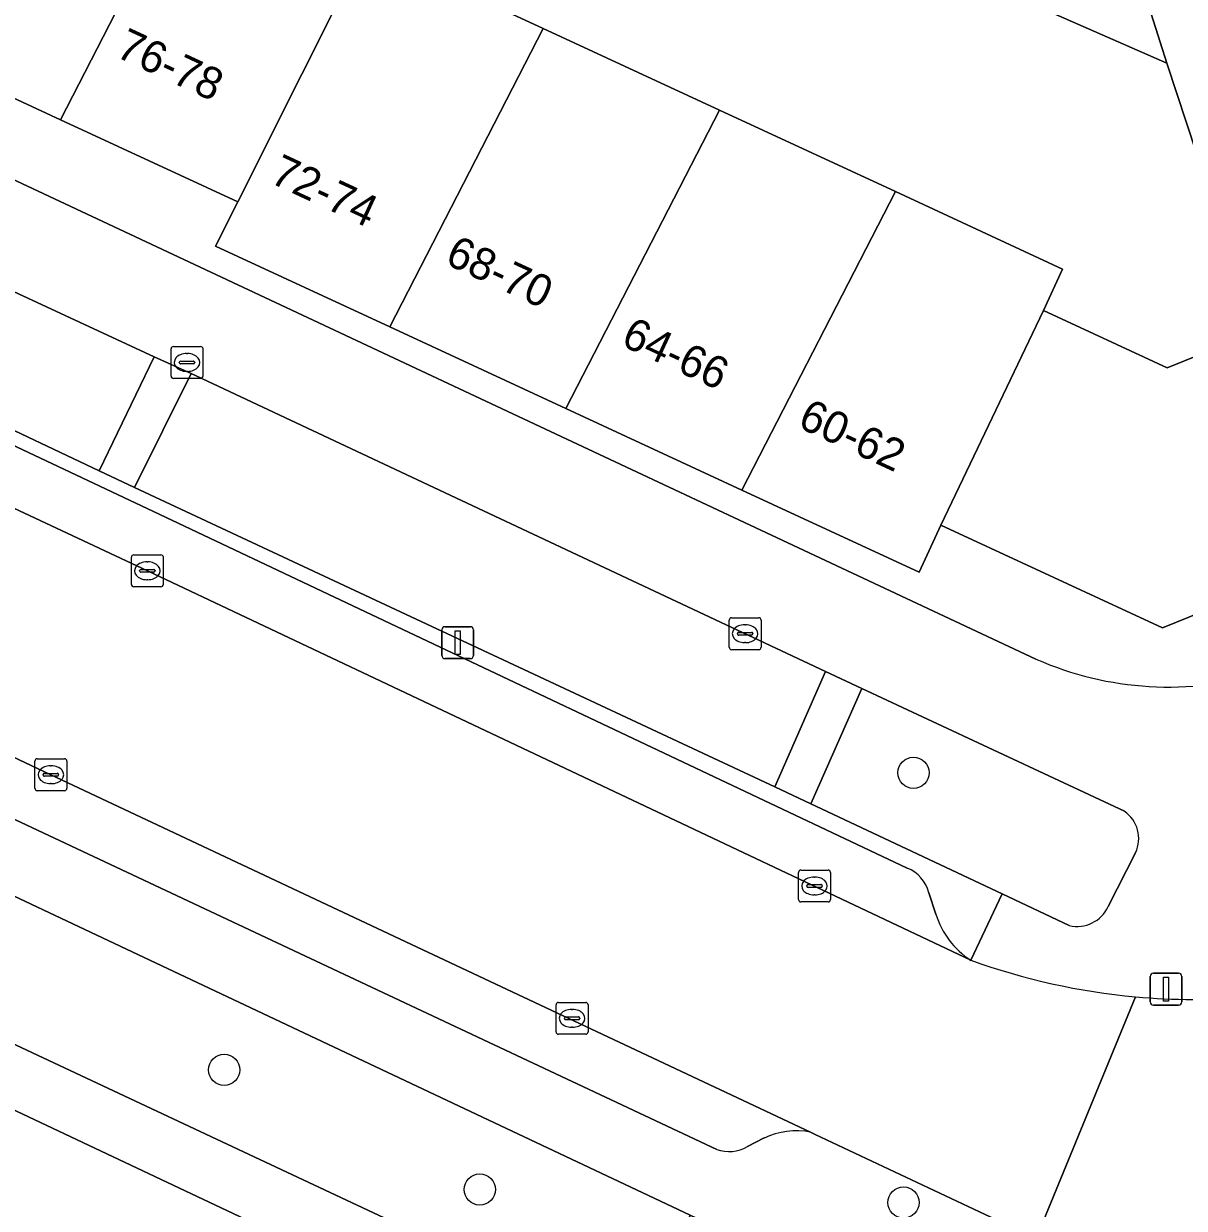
# Model space of a CAD drawing. Extents: x 162989 to 165008, y 383432 to 384338.
# Drawn here: x 163821.75 to 163858.12, y 383958.35 to 383995.47 of the extents above; entities that cross this region are included whole.
import ezdxf

# ---------------------------------------------------------------- set-up
doc = ezdxf.new("R2010")
doc.units = 0
for name, color, linetype in [('IMGEO_Boom', 7, 'Continuous'), ('IMGEO_Erf', 7, 'Continuous'), ('IMGEO_Groenvoorziening', 7, 'Continuous'), ('IMGEO_Kolk', 7, 'Continuous'), ('IMGEO_Lichtmast', 7, 'Continuous'), ('IMGEO_Pand', 7, 'Continuous'), ('IMGEO_Pand_nummerreeks', 7, 'Continuous'), ('IMGEO_Parkeervlak_open', 7, 'Continuous'), ('IMGEO_Rijbaan_lokaal_open', 7, 'Continuous'), ('IMGEO_Voetpad_halfverhard', 7, 'Continuous'), ('IMGEO_Voetpad_open', 7, 'Continuous')]:
    doc.layers.add(name, color=color, linetype=linetype)

msp = doc.modelspace()

# ---------------------------------------------------------------- linework, layer by layer
at = {"layer": 'IMGEO_Boom'}
for centre in [(163849.636, 383971.996), (163828.033, 383962.684), (163836.045, 383958.937), (163849.326, 383958.528)]:
    msp.add_circle(centre, 0.489, dxfattribs=at)
at = {"layer": 'IMGEO_Erf'}
for points in [[(163815.972, 384000), (163813.362, 383994.356), (163815.266, 383993.464), (163853.476, 383975.558)], [(163865.079, 383979.629), (163857.441, 383976.539), (163850.496, 383979.756), (163849.814, 383978.282), (163844.26, 383980.855), (163838.743, 383983.41), (163833.226, 383985.966), (163827.767, 383988.494), (163828.462, 383989.883), (163822.903, 383992.459), (163817.39, 383995.013), (163819.737, 384000)], [(163832.472, 383997.895), (163838.036, 383995.316), (163843.553, 383992.76), (163849.07, 383990.205), (163854.309, 383987.778), (163853.71, 383986.483), (163857.591, 383984.685), (163860.357, 383985.804), (163857.577, 383994.229), (163852.329, 383996.537)]]:
    msp.add_lwpolyline(points, dxfattribs=at)
msp.add_arc((163857.638, 383984.984), 10.304, 246.1749, 287.0351, dxfattribs=at)
at = {"layer": 'IMGEO_Groenvoorziening'}
for points in [[(163812.917, 383986.76), (163824.121, 383981.451), (163825.845, 383985.025), (163814.401, 383990.333)], [(163848.014, 383974.634), (163846.42, 383971.021), (163852.412, 383968.2), (163854.518, 383967.208)], [(163856.245, 383970.79), (163848.014, 383974.634)], [(163855.743, 383967.8), (163856.597, 383969.488)]]:
    msp.add_lwpolyline(points, dxfattribs=at)
for points in [[(163827.002, 383984.508), (163825.221, 383980.929), (163845.287, 383971.551), (163846.883, 383975.165)], [(163842.634, 383958.132), (163811.375, 383972.879), (163809.621, 383969.034), (163840.864, 383954.38)], [(163836.33, 383945.345), (163835.381, 383948.865), (163834.933, 383955.059), (163808.865, 383967.368), (163801.532, 383951.511), (163801.292, 383943.817), (163817.081, 383937.565)]]:
    msp.add_lwpolyline(points, close=True, dxfattribs=at)
for centre, radius, start, end in [((163855.656, 383969.932), 1.04, 334.7184, 55.5385), ((163854.76, 383968.271), 1.09, 257.1788, 334.4069)]:
    msp.add_arc(centre, radius, start, end, dxfattribs=at)
at = {"layer": 'IMGEO_Kolk'}
for p, q in [((163826.444, 383985.352), (163827.296, 383985.352)), ((163826.369, 383984.426), (163826.369, 383985.278)), ((163826.857, 383985.132), (163826.882, 383985.132)), ((163827.37, 383985.278), (163827.37, 383984.426)), ((163826.628, 383984.846), (163826.628, 383984.858)), ((163827.066, 383984.809), (163826.668, 383984.809)), ((163826.671, 383984.895), (163827.069, 383984.895)), ((163827.112, 383984.858), (163827.112, 383984.846)), ((163827.296, 383984.352), (163826.444, 383984.352)), ((163826.88, 383984.572), (163826.855, 383984.572)), ((163825.126, 383977.898), (163825.126, 383978.75)), ((163825.201, 383978.824), (163826.053, 383978.824)), ((163826.127, 383978.75), (163826.127, 383977.898)), ((163825.385, 383978.318), (163825.385, 383978.33)), ((163825.428, 383978.367), (163825.826, 383978.367)), ((163825.614, 383978.604), (163825.639, 383978.604)), ((163825.869, 383978.33), (163825.869, 383978.318)), ((163825.823, 383978.281), (163825.425, 383978.281)), ((163825.637, 383978.044), (163825.612, 383978.044)), ((163826.053, 383977.824), (163825.201, 383977.824)), ((163843.934, 383976.852), (163844.786, 383976.852)), ((163843.859, 383975.926), (163843.859, 383976.778)), ((163844.347, 383976.632), (163844.372, 383976.632)), ((163844.86, 383976.778), (163844.86, 383975.926)), ((163844.118, 383976.346), (163844.118, 383976.358)), ((163844.556, 383976.309), (163844.158, 383976.309)), ((163844.161, 383976.395), (163844.559, 383976.395)), ((163844.37, 383976.072), (163844.345, 383976.072)), ((163844.602, 383976.358), (163844.602, 383976.346)), ((163844.786, 383975.852), (163843.934, 383975.852)), ((163822.103, 383971.508), (163822.103, 383972.36)), ((163822.178, 383972.434), (163823.03, 383972.434)), ((163823.104, 383972.36), (163823.104, 383971.508)), ((163822.591, 383972.214), (163822.616, 383972.214)), ((163822.362, 383971.928), (163822.362, 383971.94)), ((163822.8, 383971.891), (163822.402, 383971.891)), ((163822.405, 383971.977), (163822.803, 383971.977)), ((163822.614, 383971.654), (163822.589, 383971.654)), ((163822.846, 383971.94), (163822.846, 383971.928)), ((163823.03, 383971.434), (163822.178, 383971.434)), ((163846.033, 383968.022), (163846.033, 383968.874)), ((163846.108, 383968.948), (163846.96, 383968.948)), ((163846.521, 383968.728), (163846.546, 383968.728)), ((163847.034, 383968.874), (163847.034, 383968.022)), ((163846.292, 383968.442), (163846.292, 383968.454)), ((163846.73, 383968.405), (163846.332, 383968.405)), ((163846.335, 383968.491), (163846.733, 383968.491)), ((163846.776, 383968.454), (163846.776, 383968.442)), ((163846.96, 383967.948), (163846.108, 383967.948)), ((163846.544, 383968.168), (163846.519, 383968.168)), ((163838.436, 383963.875), (163838.436, 383964.727)), ((163838.511, 383964.801), (163839.363, 383964.801)), ((163838.924, 383964.581), (163838.949, 383964.581)), ((163839.437, 383964.727), (163839.437, 383963.875)), ((163838.695, 383964.295), (163838.695, 383964.307)), ((163839.133, 383964.258), (163838.735, 383964.258)), ((163838.738, 383964.344), (163839.136, 383964.344)), ((163839.179, 383964.307), (163839.179, 383964.295)), ((163838.947, 383964.021), (163838.922, 383964.021)), ((163839.363, 383963.801), (163838.511, 383963.801))]:
    msp.add_line(p, q, dxfattribs=at)
for points in [[(163826.444, 383985.352), (163827.296, 383985.352)], [(163826.369, 383984.426), (163826.369, 383985.278)], [(163827.37, 383985.278), (163827.37, 383984.426)], [(163827.296, 383984.352), (163826.444, 383984.352)], [(163825.126, 383977.898), (163825.126, 383978.75)], [(163825.201, 383978.824), (163826.053, 383978.824)], [(163826.127, 383978.75), (163826.127, 383977.898)], [(163826.053, 383977.824), (163825.201, 383977.824)], [(163843.934, 383976.852), (163844.786, 383976.852)], [(163843.859, 383975.926), (163843.859, 383976.778)], [(163844.86, 383976.778), (163844.86, 383975.926)], [(163844.786, 383975.852), (163843.934, 383975.852)], [(163822.103, 383971.508), (163822.103, 383972.36)], [(163822.178, 383972.434), (163823.03, 383972.434)], [(163823.104, 383972.36), (163823.104, 383971.508)], [(163823.03, 383971.434), (163822.178, 383971.434)], [(163846.033, 383968.022), (163846.033, 383968.874)], [(163846.108, 383968.948), (163846.96, 383968.948)], [(163847.034, 383968.874), (163847.034, 383968.022)], [(163846.96, 383967.948), (163846.108, 383967.948)], [(163838.436, 383963.875), (163838.436, 383964.727)], [(163838.511, 383964.801), (163839.363, 383964.801)], [(163839.437, 383964.727), (163839.437, 383963.875)], [(163839.363, 383963.801), (163838.511, 383963.801)]]:
    msp.add_lwpolyline(points, dxfattribs=at)
for centre, radius, start, end in [((163826.446, 383985.276), 0.0765, 91.552, 178.448), ((163826.446, 383985.276), 0.0765, 91.552, 178.448), ((163827.294, 383985.276), 0.0765, 1.552, 88.448), ((163827.294, 383985.276), 0.0765, 1.552, 88.448), ((163826.668, 383984.855), 0.0403, 85.8775, 175.7526), ((163826.665, 383984.845), 0.0366, 178.938, 274.7102), ((163827.069, 383984.852), 0.043, 264.8664, 352.4533), ((163827.073, 383984.857), 0.0386, 1.7309, 96.639), ((163826.446, 383984.428), 0.0765, 181.552, 268.448), ((163826.446, 383984.428), 0.0765, 181.552, 268.448), ((163827.294, 383984.428), 0.0765, 271.552, 358.448), ((163827.294, 383984.428), 0.0765, 271.552, 358.448), ((163825.203, 383978.748), 0.0765, 91.552, 178.448), ((163825.203, 383978.748), 0.0765, 91.552, 178.448), ((163826.051, 383978.748), 0.0765, 1.552, 88.448), ((163826.051, 383978.748), 0.0765, 1.552, 88.448), ((163825.425, 383978.327), 0.0403, 85.8775, 175.7526), ((163825.422, 383978.317), 0.0366, 178.938, 274.7102), ((163825.826, 383978.324), 0.043, 264.8664, 352.4533), ((163825.83, 383978.329), 0.0386, 1.7309, 96.639), ((163825.203, 383977.9), 0.0765, 181.552, 268.448), ((163825.203, 383977.9), 0.0765, 181.552, 268.448), ((163826.051, 383977.9), 0.0765, 271.552, 358.448), ((163826.051, 383977.9), 0.0765, 271.552, 358.448), ((163843.936, 383976.776), 0.0765, 91.552, 178.448), ((163843.936, 383976.776), 0.0765, 91.552, 178.448), ((163844.784, 383976.776), 0.0765, 1.552, 88.448), ((163844.784, 383976.776), 0.0765, 1.552, 88.448), ((163844.158, 383976.355), 0.0403, 85.8775, 175.7526), ((163844.155, 383976.345), 0.0366, 178.938, 274.7102), ((163844.559, 383976.352), 0.043, 264.8664, 352.4533), ((163844.563, 383976.357), 0.0386, 1.7309, 96.639), ((163843.936, 383975.928), 0.0765, 181.552, 268.448), ((163843.936, 383975.928), 0.0765, 181.552, 268.448), ((163844.784, 383975.928), 0.0765, 271.552, 358.448), ((163844.784, 383975.928), 0.0765, 271.552, 358.448), ((163822.18, 383972.358), 0.0765, 91.552, 178.448), ((163822.18, 383972.358), 0.0765, 91.552, 178.448), ((163823.028, 383972.358), 0.0765, 1.552, 88.448), ((163823.028, 383972.358), 0.0765, 1.552, 88.448), ((163822.402, 383971.937), 0.0403, 85.8775, 175.7526), ((163822.399, 383971.927), 0.0366, 178.938, 274.7102), ((163822.803, 383971.934), 0.043, 264.8664, 352.4533), ((163822.807, 383971.939), 0.0386, 1.7309, 96.639), ((163822.18, 383971.51), 0.0765, 181.552, 268.448), ((163822.18, 383971.51), 0.0765, 181.552, 268.448), ((163823.028, 383971.51), 0.0765, 271.552, 358.448), ((163823.028, 383971.51), 0.0765, 271.552, 358.448), ((163846.11, 383968.872), 0.0765, 91.552, 178.448), ((163846.11, 383968.872), 0.0765, 91.552, 178.448), ((163846.958, 383968.872), 0.0765, 1.552, 88.448), ((163846.958, 383968.872), 0.0765, 1.552, 88.448), ((163846.332, 383968.451), 0.0403, 85.8775, 175.7526), ((163846.329, 383968.441), 0.0366, 178.938, 274.7102), ((163846.733, 383968.448), 0.043, 264.8664, 352.4533), ((163846.737, 383968.453), 0.0386, 1.7309, 96.639), ((163846.11, 383968.024), 0.0765, 181.552, 268.448), ((163846.11, 383968.024), 0.0765, 181.552, 268.448), ((163846.958, 383968.024), 0.0765, 271.552, 358.448), ((163846.958, 383968.024), 0.0765, 271.552, 358.448), ((163838.513, 383964.725), 0.0765, 91.552, 178.448), ((163838.513, 383964.725), 0.0765, 91.552, 178.448), ((163839.361, 383964.725), 0.0765, 1.552, 88.448), ((163839.361, 383964.725), 0.0765, 1.552, 88.448), ((163838.735, 383964.304), 0.0403, 85.8775, 175.7526), ((163838.732, 383964.294), 0.0366, 178.938, 274.7102), ((163839.136, 383964.301), 0.043, 264.8664, 352.4533), ((163839.14, 383964.306), 0.0386, 1.7309, 96.639), ((163838.513, 383963.877), 0.0765, 181.552, 268.448), ((163838.513, 383963.877), 0.0765, 181.552, 268.448), ((163839.361, 383963.877), 0.0765, 271.552, 358.448), ((163839.361, 383963.877), 0.0765, 271.552, 358.448)]:
    msp.add_arc(centre, radius, start, end, dxfattribs=at)
for centre, major_axis, ratio, start_param, end_param in [((163826.856, 383984.852), (-0.387, 0.002), 0.722429, 4.712389, 7.853982), ((163826.881, 383984.852), (-0.39, 0.002), 0.717154, 1.570796, 4.712389), ((163825.613, 383978.324), (-0.387, 0.002), 0.722429, 4.712389, 7.853982), ((163825.638, 383978.324), (-0.39, 0.002), 0.717154, 1.570796, 4.712389), ((163844.346, 383976.352), (-0.387, 0.002), 0.722429, 4.712389, 7.853982), ((163844.371, 383976.352), (-0.39, 0.002), 0.717154, 1.570796, 4.712389), ((163822.59, 383971.934), (-0.387, 0.002), 0.722429, 4.712389, 7.853982), ((163822.615, 383971.934), (-0.39, 0.002), 0.717154, 1.570796, 4.712389), ((163846.52, 383968.448), (-0.387, 0.002), 0.722429, 4.712389, 7.853982), ((163846.545, 383968.448), (-0.39, 0.002), 0.717154, 1.570796, 4.712389), ((163838.923, 383964.301), (-0.387, 0.002), 0.722429, 4.712389, 7.853982), ((163838.948, 383964.301), (-0.39, 0.002), 0.717154, 1.570796, 4.712389)]:
    msp.add_ellipse(centre, major_axis=major_axis, ratio=ratio, start_param=start_param, end_param=end_param, dxfattribs=at)
at = {"layer": 'IMGEO_Lichtmast'}
for p, q in [((163834.857, 383975.672), (163834.857, 383976.472)), ((163834.857, 383976.472), (163834.857, 383975.672)), ((163834.957, 383976.572), (163835.747, 383976.572)), ((163835.747, 383976.572), (163834.957, 383976.572)), ((163835.847, 383976.472), (163835.847, 383975.672)), ((163835.847, 383975.672), (163835.847, 383976.472)), ((163835.747, 383975.572), (163834.957, 383975.572)), ((163834.957, 383975.572), (163835.747, 383975.572)), ((163857.156, 383965.716), (163857.946, 383965.716)), ((163857.946, 383965.716), (163857.156, 383965.716)), ((163857.056, 383964.816), (163857.056, 383965.616)), ((163857.056, 383965.616), (163857.056, 383964.816)), ((163858.046, 383965.616), (163858.046, 383964.816)), ((163858.046, 383964.816), (163858.046, 383965.616)), ((163857.946, 383964.716), (163857.156, 383964.716)), ((163857.156, 383964.716), (163857.946, 383964.716))]:
    msp.add_line(p, q, dxfattribs=at)
for points in [[(163835.277, 383976.447), (163835.427, 383976.447), (163835.427, 383975.697), (163835.277, 383975.697), (163835.277, 383976.447)], [(163857.476, 383965.591), (163857.626, 383965.591), (163857.626, 383964.841), (163857.476, 383964.841), (163857.476, 383965.591)]]:
    msp.add_lwpolyline(points, dxfattribs=at)
for centre, start, end in [((163834.957, 383976.472), 90, 180), ((163834.957, 383976.472), 90, 180), ((163835.747, 383976.472), 0, 90), ((163835.747, 383976.472), 360, 90), ((163834.957, 383975.672), 180, 270), ((163834.957, 383975.672), 180, 270), ((163835.747, 383975.672), 270, 0), ((163835.747, 383975.672), 270, 0), ((163857.156, 383965.616), 90, 180), ((163857.156, 383965.616), 90, 180), ((163857.946, 383965.616), 0, 90), ((163857.946, 383965.616), 360, 90), ((163857.156, 383964.816), 180, 270), ((163857.156, 383964.816), 180, 270), ((163857.946, 383964.816), 270, 0), ((163857.946, 383964.816), 270, 0)]:
    msp.add_arc(centre, 0.1, start, end, dxfattribs=at)
at = {"layer": 'IMGEO_Pand'}
for points in [[(163832.472, 383997.895), (163833.094, 383999.209), (163834.766, 384002.985), (163830.897, 384004.698), (163829.268, 384001.019), (163827.691, 384001.766), (163822.903, 383992.459), (163828.462, 383989.883)], [(163822.903, 383992.459), (163827.691, 384001.766), (163827.302, 384001.95), (163826.395, 384002.379), (163821.849, 384004.486), (163819.737, 384000), (163817.39, 383995.013)], [(163854.369, 384000.503), (163852.329, 383996.537), (163857.577, 383994.229), (163855.812, 383999.801)], [(163838.036, 383995.316), (163832.472, 383997.895), (163828.462, 383989.883), (163827.767, 383988.494), (163833.226, 383985.966)], [(163838.036, 383995.316), (163833.226, 383985.966), (163838.743, 383983.41), (163843.553, 383992.76)], [(163844.26, 383980.855), (163849.07, 383990.205), (163843.553, 383992.76), (163838.743, 383983.41)], [(163844.26, 383980.855), (163849.814, 383978.282), (163850.496, 383979.756), (163853.71, 383986.483), (163854.309, 383987.778), (163849.07, 383990.205)], [(163862.225, 383986.559), (163860.357, 383985.804), (163857.591, 383984.685), (163853.71, 383986.483), (163850.496, 383979.756), (163857.441, 383976.539), (163865.079, 383979.629)]]:
    msp.add_lwpolyline(points, close=True, dxfattribs=at)
at = {"layer": 'IMGEO_Parkeervlak_open'}
for points in [[(163825.822, 383980.182), (163813.3, 383986.085)], [(163810.191, 383985.616), (163813.528, 383984.023), (163818.911, 383981.469), (163825.626, 383978.323), (163851.432, 383966.118)], [(163849.443, 383969.009), (163825.822, 383980.182)], [(163846.414, 383960.732), (163822.604, 383971.935), (163810.764, 383977.536)], [(163812.471, 383974.72), (163820.44, 383971.013), (163843.469, 383960.19)], [(163850.337, 383967.565), (163850.119, 383968.237)], [(163844.434, 383960.282), (163844.953, 383960.551)]]:
    msp.add_lwpolyline(points, dxfattribs=at)
for centre, radius, start, end in [((163849.009, 383967.947), 1.147, 14.6322, 67.7817), ((163852.922, 383968.383), 2.712, 197.5673, 236.665), ((163845.958, 383958.429), 2.347, 78.7879, 115.3366), ((163843.851, 383961.292), 1.166, 250.8812, 300.0106)]:
    msp.add_arc(centre, radius, start, end, dxfattribs=at)
at = {"layer": 'IMGEO_Rijbaan_lokaal_open'}
for points in [[(163825.626, 383978.323), (163818.911, 383981.469), (163813.528, 383984.023), (163810.191, 383985.616), (163809.983, 383985.715), (163809.478, 383985.956), (163809.046, 383986.162), (163806.076, 383979.72), (163808.258, 383978.698), (163808.735, 383978.475), (163810.627, 383977.606), (163810.764, 383977.536), (163822.604, 383971.935), (163846.414, 383960.732), (163846.557, 383960.665), (163853.479, 383957.401), (163856.594, 383964.975)], [(163851.432, 383966.118), (163825.626, 383978.323)], [(163856.594, 383964.975), (163853.479, 383957.401), (163854.217, 383957.053)]]:
    msp.add_lwpolyline(points, dxfattribs=at)
for centre, radius, start, end in [((163858.507, 383985.842), 20.954, 250.2672, 264.7622), ((163858.496, 383985.901), 21.012, 264.8074, 274.6523)]:
    msp.add_arc(centre, radius, start, end, dxfattribs=at)
at = {"layer": 'IMGEO_Voetpad_halfverhard'}
msp.add_lwpolyline([(163809.621, 383969.034), (163808.865, 383967.368), (163834.933, 383955.059), (163841.53, 383951.944), (163842.921, 383953.612), (163844.681, 383957.165), (163842.634, 383958.132), (163840.864, 383954.38)], close=True, dxfattribs=at)
at = {"layer": 'IMGEO_Voetpad_open'}
for points in [[(163858.796, 384001.267), (163857.813, 384000.868), (163853.457, 384002.931), (163848.718, 384005.16), (163826.878, 384015.309), (163823.703, 384016.761), (163823.148, 384015.557), (163826.345, 384014.107), (163831.249, 384011.836), (163832.091, 384011.331), (163837.973, 384008.472), (163843.438, 384005.816), (163848.904, 384003.159), (163854.369, 384000.503), (163855.812, 383999.801), (163857.577, 383994.229), (163860.357, 383985.804)], [(163853.476, 383975.558), (163815.266, 383993.464)], [(163814.401, 383990.333), (163825.845, 383985.025), (163827.002, 383984.508), (163846.883, 383975.165), (163848.014, 383974.634), (163856.245, 383970.79)], [(163825.221, 383980.929), (163824.121, 383981.451), (163812.917, 383986.76)], [(163813.3, 383986.085), (163825.822, 383980.182), (163849.443, 383969.009)], [(163851.432, 383966.118), (163852.412, 383968.2), (163846.42, 383971.021), (163845.287, 383971.551), (163825.221, 383980.929)], [(163810.764, 383977.536), (163810.627, 383977.606), (163808.735, 383978.475), (163808.258, 383978.698), (163806.59, 383975.137), (163809.387, 383973.817), (163811.375, 383972.879), (163842.634, 383958.132), (163844.681, 383957.165), (163849.284, 383954.994)], [(163843.469, 383960.19), (163820.44, 383971.013), (163812.471, 383974.72)], [(163856.597, 383969.488), (163855.743, 383967.8)], [(163850.119, 383968.237), (163850.337, 383967.565)], [(163854.518, 383967.208), (163852.412, 383968.2), (163851.432, 383966.118)], [(163844.953, 383960.551), (163844.434, 383960.282)], [(163846.557, 383960.665), (163846.414, 383960.732)], [(163854.217, 383957.053), (163853.479, 383957.401), (163846.557, 383960.665)]]:
    msp.add_lwpolyline(points, dxfattribs=at)
for points in [[(163827.002, 383984.508), (163825.845, 383985.025), (163824.121, 383981.451), (163825.221, 383980.929)], [(163848.014, 383974.634), (163846.883, 383975.165), (163845.287, 383971.551), (163846.42, 383971.021)]]:
    msp.add_lwpolyline(points, close=True, dxfattribs=at)
for centre, radius, start, end in [((163857.638, 383984.984), 10.304, 246.1749, 287.0351), ((163855.656, 383969.932), 1.04, 334.7184, 55.5385), ((163849.009, 383967.947), 1.147, 14.6322, 67.7817), ((163852.922, 383968.383), 2.712, 197.5673, 236.665), ((163854.76, 383968.271), 1.09, 257.1788, 334.4069), ((163858.507, 383985.842), 20.954, 250.2672, 264.7622), ((163858.496, 383985.901), 21.012, 264.8074, 274.6523), ((163845.958, 383958.429), 2.347, 78.7879, 115.3366), ((163843.851, 383961.292), 1.166, 250.8812, 300.0106)]:
    msp.add_arc(centre, radius, start, end, dxfattribs=at)

# ---------------------------------------------------------------- texts
at = {"layer": 'IMGEO_Pand_nummerreeks'}
for s, rotation, p in [('76-78', 335.1451, (163824.592, 383994.455)), ('72-74', 335.1451, (163829.426, 383990.503)), ('68-70', 335.1468, (163834.914, 383987.961)), ('64-66', 335.1468, (163840.431, 383985.405)), ('60-62', 335.1468, (163845.967, 383982.841))]:
    msp.add_text(s, height=1, rotation=rotation, dxfattribs=at).set_placement(p)

doc.saveas('drawing.dxf')
